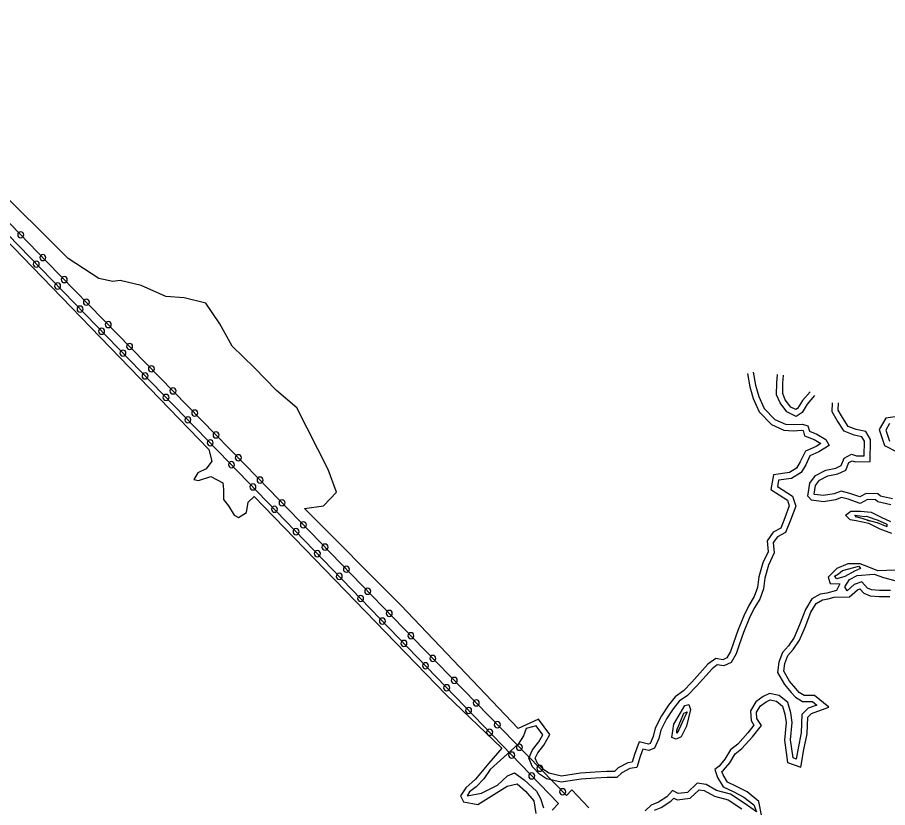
# Model space of a CAD drawing. Extents: x 2160437 to 2172832, y 205694 to 212444.
# Drawn here: x 2161442 to 2161874.3, y 211978 to 212370.6 of the extents above; entities that cross this region are included whole.
import ezdxf

# ---------------------------------------------------------------- set-up
doc = ezdxf.new("R2010")
doc.units = 0
for name, color, linetype in [('Default', 7, 'Continuous'), ('RD_EX_Dam', 7, 'Continuous'), ('RD_EX_H2O', 7, 'Continuous'), ('RD_EX_Road_Post', 7, 'Continuous'), ('RD_EX_VEG_ShrubLine', 7, 'Continuous')]:
    doc.layers.add(name, color=color, linetype=linetype)

# ---------------------------------------------------------------- blocks, each defined once
blk = doc.blocks.new('POST')
at = {"layer": 'Default'}
for start, end in [(90, 270), (270, 90)]:
    blk.add_arc((0, 0), 0.0417, start, end, dxfattribs=at)

msp = doc.modelspace()

# ---------------------------------------------------------------- linework, layer by layer
at = {"layer": 'RD_EX_Dam'}
for points in [[(2161725.9, 211977.85), (2161717.44, 211986.77), (2161714.72, 211983.95), (2161644.2, 212056.41), (2161561.46, 212141.86), (2161456.7, 212249.16), (2161375.29, 212333.2)], [(2161409.6, 212290.98), (2161547.26, 212149.51), (2161710.86, 211979.91), (2161707.61, 211976.7)]]:
    msp.add_lwpolyline(points, dxfattribs=at)
at = {"layer": 'RD_EX_H2O'}
for points in [[(2161807.59, 212194.25), (2161808.73, 212187.79), (2161810.31, 212182.3), (2161812.98, 212176.29), (2161818.35, 212170.76), (2161823.54, 212168.48), (2161827.43, 212168.23), (2161832.1, 212168.52), (2161834.75, 212167.63), (2161835.5, 212164.95), (2161839.21, 212163.57), (2161843.56, 212160.91), (2161845.29, 212157.88), (2161840.15, 212154.67), (2161835.69, 212152.78), (2161833.61, 212148.31), (2161831.31, 212144.42), (2161826.6, 212141.5), (2161820.18, 212140.61), (2161819.65, 212137.43), (2161827.09, 212132.68), (2161828.64, 212127.8), (2161826.04, 212120.78), (2161823.59, 212114.67), (2161819.57, 212112.49), (2161817.54, 212109.68), (2161817.96, 212104.47), (2161815.16, 212098.47), (2161813.3, 212092.03), (2161812.61, 212086.64), (2161810.83, 212081.55), (2161807.98, 212076.98), (2161805.59, 212071.96), (2161802.67, 212064.95), (2161800.65, 212058.89), (2161799.03, 212054.3), (2161796.58, 212050.13), (2161792.88, 212048.34), (2161789.66, 212048.86), (2161787.1, 212046.98), (2161779.31, 212038.3), (2161774.87, 212033.6), (2161770.84, 212030.8), (2161767.81, 212027.08), (2161764.54, 212022.1), (2161761.73, 212016.4), (2161760.64, 212012.26), (2161758.54, 212007.41), (2161755.72, 212006.28), (2161752.79, 212007), (2161751.37, 212003.32), (2161749.75, 211997.86), (2161746.18, 211997.34), (2161742.3, 211995.21), (2161739.75, 211992.88), (2161734.96, 211992.94), (2161729.25, 211992.6), (2161722.04, 211992.07), (2161712.16, 211990.55), (2161704.82, 211992.25), (2161701.4, 211994.54), (2161697.89, 211998.14), (2161696.02, 212002.59), (2161697.93, 212006.68), (2161701.11, 212010.66), (2161703, 212014.04), (2161699.72, 212018.5), (2161694.83, 212017.31), (2161693.49, 212013.62), (2161690.74, 212009.51), (2161681.97, 212001.54), (2161676.88, 211996.87), (2161673.81, 211992.25), (2161669.88, 211988.34), (2161666.54, 211985.79), (2161665.39, 211983.79), (2161672.5, 211985.17), (2161680.47, 211989.03), (2161685.55, 211993.7), (2161689.04, 211995.25), (2161693.84, 211991.7), (2161699.91, 211986.11), (2161701.84, 211982.47), (2161703.35, 211977.89)], [(2161838.06, 212182.66), (2161834.4, 212178.42), (2161831.84, 212174.2), (2161828.85, 212172.25), (2161824.32, 212174.65), (2161820.89, 212179.05), (2161819.17, 212183.08), (2161819.29, 212189), (2161819.66, 212193.1)], [(2161875.94, 212128.47), (2161869.37, 212129.88), (2161868.29, 212130.88), (2161864.37, 212131.06), (2161860.71, 212129.01), (2161854.67, 212131.14), (2161851.39, 212132.05), (2161848.49, 212130.96), (2161842.53, 212129.95), (2161836.57, 212130.66), (2161834.73, 212132.63), (2161835.6, 212139.15), (2161838.49, 212143.01), (2161843.65, 212145.67), (2161848.59, 212146.62), (2161851.16, 212147.87), (2161852.73, 212151.6), (2161856.31, 212153.6), (2161858.85, 212152.78), (2161862.69, 212152.82), (2161862.76, 212160.03), (2161861.54, 212162.14), (2161857.76, 212162.95), (2161852.74, 212164.94), (2161849.29, 212170.26), (2161846.77, 212174.67), (2161846.9, 212179.15)], [(2161875.29, 212168.76), (2161873.41, 212165.52), (2161875.2, 212160.03)], [(2161876.36, 212114.22), (2161870.62, 212116.36), (2161864.95, 212119.1), (2161858.77, 212120.51), (2161855.72, 212120.9), (2161853.4, 212123.21), (2161856.03, 212125.3), (2161860.8, 212125.22), (2161866.14, 212124.79), (2161871.13, 212122.27), (2161875.71, 212120.04)], [(2161877.98, 212095.86), (2161869.48, 212095.67), (2161865.06, 212097.46), (2161860.62, 212099.13), (2161854.49, 212099.01), (2161849.09, 212096.7), (2161844.83, 212092.52), (2161845.74, 212089.35), (2161850.5, 212089.1), (2161848.89, 212085.86), (2161844.06, 212084.55), (2161840.88, 212083.97), (2161836.72, 212081.68), (2161833.46, 212076.32), (2161830.58, 212068.82), (2161827.89, 212062.52), (2161825.07, 212058.33), (2161822.14, 212055.05), (2161820.34, 212050.25), (2161819.65, 212045.06), (2161823.1, 212039.06), (2161826.39, 212035.17), (2161828.5, 212032.86), (2161831.97, 212030.69), (2161836.94, 212030.65), (2161839.15, 212028.83), (2161834.81, 212027.28), (2161831.63, 212024.21), (2161831.41, 212015.02), (2161829.8, 212007.45), (2161828.86, 212002.05), (2161827.37, 212002.6), (2161826.12, 212011.61), (2161826.85, 212020.29), (2161826.27, 212025), (2161824.72, 212030.21), (2161820.36, 212033.59), (2161815.64, 212034.58), (2161812.41, 212033.09), (2161808.83, 212030.56), (2161806.16, 212026.03), (2161806.47, 212021.2), (2161807.92, 212018.96), (2161804.85, 212015.02), (2161799.87, 212009.52), (2161796.22, 212006.69), (2161793.42, 212001.95), (2161790.61, 211998.59), (2161788.51, 211996.8), (2161789.84, 211992.96), (2161792.6, 211988.34), (2161797.56, 211985.89), (2161802.9, 211983.21), (2161807.87, 211979.25), (2161809.1, 211975.78), (2161803.54, 211979.85), (2161796.34, 211984.67), (2161789.39, 211986.43), (2161784.25, 211989.35), (2161779.72, 211990.04), (2161774.85, 211985.45), (2161770.28, 211984.9), (2161767.43, 211986.39), (2161764.6, 211983.38), (2161760.49, 211980.66), (2161756.82, 211979.2), (2161753.82, 211976.41)], [(2161875.74, 212085.84), (2161870.24, 212085.77), (2161866.34, 212086.12), (2161864.27, 212086.99), (2161861.46, 212090.09), (2161857.73, 212088.81), (2161854.24, 212085.67), (2161853.08, 212087.57), (2161855.3, 212091.28), (2161859.24, 212093.23), (2161867.68, 212094.02), (2161872.19, 212092.34), (2161877.85, 212090.72)]]:
    msp.add_lwpolyline(points, dxfattribs=at)
msp.add_lwpolyline([(2161771.3, 212024.76), (2161773.52, 212028.62), (2161775.54, 212029.22), (2161776.47, 212026.63), (2161774.47, 212018.34), (2161771.79, 212013.06), (2161769.23, 212011.93), (2161767.09, 212012.78), (2161768.1, 212019.41)], close=True, dxfattribs=at)
at = {"layer": 'RD_EX_VEG_ShrubLine'}
for points in [[(2161690.84, 212017.18), (2161632.59, 212078.48), (2161584.6, 212126.51), (2161594.04, 212127.91), (2161600.63, 212134.66), (2161596.33, 212145.87), (2161580.93, 212176.59), (2161570.75, 212185.2), (2161559.66, 212196.65), (2161548.77, 212207.26), (2161542.63, 212218.38), (2161535.64, 212228.67), (2161524.84, 212231.3), (2161515.7, 212231.96), (2161503.55, 212237.35), (2161493.11, 212239.88), (2161489.42, 212239.29), (2161482.42, 212240.84), (2161467.3, 212250.81), (2161428.75, 212289.12), (2161382.73, 212334.7), (2161352.21, 212363.23), (2161351.66, 212370.6)], [(2161401.7, 212295.91), (2161483.13, 212211.71), (2161537.09, 212155.91)], [(2161804.64, 212193.73), (2161805.81, 212187.11), (2161807.48, 212181.27), (2161810.45, 212174.58), (2161816.61, 212168.25), (2161822.82, 212165.52), (2161827.42, 212165.22), (2161831.69, 212165.49), (2161832.29, 212165.29), (2161833.02, 212162.67), (2161837.89, 212160.86), (2161841.18, 212158.85), (2161838.76, 212157.34), (2161833.45, 212155.09), (2161830.95, 212149.71), (2161829.1, 212146.58), (2161825.55, 212144.39), (2161817.59, 212143.28), (2161816.36, 212135.96), (2161824.56, 212130.74), (2161825.47, 212127.88), (2161823.24, 212121.86), (2161821.21, 212116.79), (2161817.53, 212114.8), (2161814.47, 212110.54), (2161814.91, 212105.02), (2161812.34, 212099.52), (2161810.36, 212092.64), (2161809.67, 212087.33), (2161808.1, 212082.86), (2161805.34, 212078.42), (2161802.85, 212073.18), (2161799.86, 212066), (2161797.81, 212059.86), (2161796.3, 212055.58), (2161794.45, 212052.43), (2161792.43, 212051.45), (2161788.9, 212052.02), (2161785.08, 212049.22), (2161777.1, 212040.33), (2161772.9, 212035.89), (2161768.78, 212033.02), (2161765.39, 212028.86), (2161761.93, 212023.59), (2161758.9, 212017.46), (2161757.79, 212013.25), (2161756.28, 212009.74), (2161755.5, 212009.43), (2161750.95, 212010.55), (2161748.53, 212004.29), (2161747.42, 212000.55), (2161745.21, 212000.23), (2161740.54, 211997.67), (2161738.6, 211995.9), (2161734.89, 211995.94), (2161729.06, 211995.59), (2161721.71, 211995.05), (2161712.28, 211993.61), (2161706.03, 211995.05), (2161703.33, 211996.86), (2161700.44, 211999.83), (2161699.3, 212002.52), (2161700.5, 212005.09), (2161703.61, 212008.98), (2161706.56, 212014.26), (2161700.96, 212021.88), (2161700.49, 212021.77), (2161690.84, 212017.18)], [(2161835.79, 212184.62), (2161831.97, 212180.19), (2161829.62, 212176.34), (2161828.69, 212175.73), (2161826.29, 212177), (2161823.5, 212180.59), (2161822.18, 212183.66), (2161822.28, 212188.83), (2161822.65, 212192.82)], [(2161876.66, 212131.39), (2161870.8, 212132.64), (2161869.52, 212133.83), (2161863.65, 212134.09), (2161860.43, 212132.29), (2161855.57, 212134), (2161851.24, 212135.2), (2161847.7, 212133.86), (2161842.46, 212132.98), (2161838.02, 212133.51), (2161837.89, 212133.64), (2161838.47, 212137.98), (2161840.48, 212140.66), (2161844.64, 212142.8), (2161849.54, 212143.75), (2161853.49, 212145.66), (2161855.1, 212149.49), (2161856.63, 212150.34), (2161858.4, 212149.77), (2161865.66, 212149.85), (2161865.76, 212160.82), (2161863.48, 212164.79), (2161858.64, 212165.83), (2161854.74, 212167.38), (2161851.85, 212171.82), (2161849.79, 212175.43), (2161849.9, 212179.06)], [(2161878.1, 212172.19), (2161873.43, 212171.53), (2161870.14, 212165.87), (2161872.73, 212157.93), (2161879.14, 212154.64)], [(2161537.09, 212155.91), (2161538.6, 212150.02), (2161535.83, 212146.35), (2161531.63, 212144.37), (2161529.64, 212140.98), (2161532.04, 212140.42), (2161538.2, 212142.49), (2161544.06, 212139.32), (2161544.49, 212136.05), (2161544.4, 212131), (2161546.86, 212127.97), (2161549.8, 212123.22), (2161551.83, 212122.07), (2161555.82, 212124.61), (2161556.68, 212129.72), (2161559.64, 212132.6)], [(2161559.64, 212132.6), (2161655.04, 212033.95), (2161682.68, 212007.47), (2161676.16, 212000), (2161669.64, 211992.12), (2161664.78, 211987.78), (2161662.1, 211983.78), (2161663.68, 211980.75), (2161670.81, 211979.48), (2161685.39, 211988.52), (2161690.32, 211989.82), (2161694.38, 211986.13), (2161698.61, 211981.26), (2161699.53, 211974.99)], [(2161811.87, 211973.41), (2161810.41, 211981.06), (2161804.52, 211985.75), (2161798.9, 211988.58), (2161794.72, 211990.64), (2161792.57, 211994.23), (2161792.02, 211995.84), (2161792.75, 211996.47), (2161795.88, 212000.21), (2161798.51, 212004.67), (2161801.92, 212007.31), (2161807.15, 212013.09), (2161811.6, 212018.79), (2161809.41, 212022.18), (2161809.21, 212025.3), (2161811.09, 212028.49), (2161813.92, 212030.49), (2161815.99, 212031.44), (2161819.06, 212030.8), (2161822.12, 212028.43), (2161823.33, 212024.39), (2161823.84, 212020.24), (2161823.1, 212011.53), (2161824.64, 212000.41), (2161831.2, 211997.98), (2161832.75, 212006.88), (2161834.41, 212014.67), (2161834.6, 212022.9), (2161836.43, 212024.67), (2161845.16, 212027.8), (2161838.02, 212033.63), (2161832.84, 212033.69), (2161830.44, 212035.19), (2161828.64, 212037.15), (2161825.56, 212040.79), (2161822.75, 212045.67), (2161823.27, 212049.51), (2161824.75, 212053.47), (2161827.44, 212056.49), (2161830.54, 212061.08), (2161833.37, 212067.69), (2161836.17, 212075), (2161838.87, 212079.43), (2161841.9, 212081.11), (2161844.72, 212081.62), (2161847.8, 212082.46), (2161855.45, 212082.72), (2161859.28, 212086.17), (2161860.57, 212086.61), (2161862.49, 212084.49), (2161865.61, 212083.17), (2161870.13, 212082.77), (2161875.38, 212082.84)], [(2161758.46, 211976.62), (2161761.89, 211977.99), (2161766.55, 211981.07), (2161768.06, 211982.68), (2161769.71, 211981.81), (2161776.19, 211982.59), (2161780.71, 211986.85), (2161783.24, 211986.47), (2161788.26, 211983.62), (2161795.11, 211981.89), (2161801.82, 211977.4)]]:
    msp.add_lwpolyline(points, dxfattribs=at)
for points in [[(2161858.06, 212123.34), (2161863.02, 212122.58), (2161863.82, 212122.83), (2161867.89, 212121.25), (2161869.14, 212120.95), (2161873.87, 212118.72), (2161873.88, 212117.59), (2161874.03, 212117.52), (2161869.31, 212119.39), (2161869.17, 212119.46), (2161864.22, 212120.82), (2161865.37, 212120.48), (2161862.1, 212121.52), (2161859.31, 212122.26), (2161858.81, 212122.31)], [(2161859.95, 212097.9), (2161860.88, 212096.7), (2161857.85, 212095.37), (2161853.06, 212092.84), (2161849.13, 212091.66), (2161847.98, 212092.96), (2161849.92, 212094.17), (2161851.88, 212095.81)], [(2161769.53, 212016.37), (2161773.03, 212024.88), (2161774.7, 212025.51), (2161773.14, 212022.05), (2161770.66, 212016.56), (2161769.59, 212014.96)]]:
    msp.add_lwpolyline(points, close=True, dxfattribs=at)

# ---------------------------------------------------------------- block references
at = {"layer": 'RD_EX_Road_Post', "xscale": 36, "yscale": 36}
for p in [(2161443.7, 212262.58), (2161454.69, 212251.23), (2161451.43, 212247.99), (2161465.32, 212240.33), (2161462, 212237.13), (2161476.31, 212229.08), (2161473.17, 212225.65), (2161483.89, 212214.63), (2161487.19, 212217.93), (2161497.78, 212207.09), (2161494.45, 212203.78), (2161508.62, 212195.99), (2161505.47, 212192.45), (2161519.33, 212185.01), (2161515.86, 212181.78), (2161530.12, 212173.97), (2161526.72, 212170.62), (2161540.71, 212163.12), (2161537.82, 212159.21), (2161551.78, 212151.78), (2161548.38, 212148.35), (2161562.59, 212140.7), (2161559.03, 212137.31), (2161573.53, 212129.39), (2161569.75, 212126.2), (2161580.49, 212115.06), (2161584.12, 212118.46), (2161594.84, 212107.39), (2161591.04, 212104.13), (2161605.46, 212096.42), (2161601.91, 212092.86), (2161616.07, 212085.46), (2161612.52, 212081.86), (2161626.75, 212074.43), (2161623.35, 212070.63), (2161637.49, 212063.34), (2161634.03, 212059.56), (2161648.41, 212052.08), (2161644.77, 212048.43), (2161655.28, 212037.53), (2161659.03, 212041.17), (2161669.96, 212029.95), (2161666.19, 212026.22), (2161676.64, 212015.39), (2161680.45, 212019.16), (2161691.41, 212007.91), (2161687.57, 212004.06), (2161697.55, 211993.71), (2161701.53, 211997.51), (2161712.89, 211985.84)]:
    msp.add_blockref('POST', p, dxfattribs=at)

doc.saveas('drawing.dxf')
